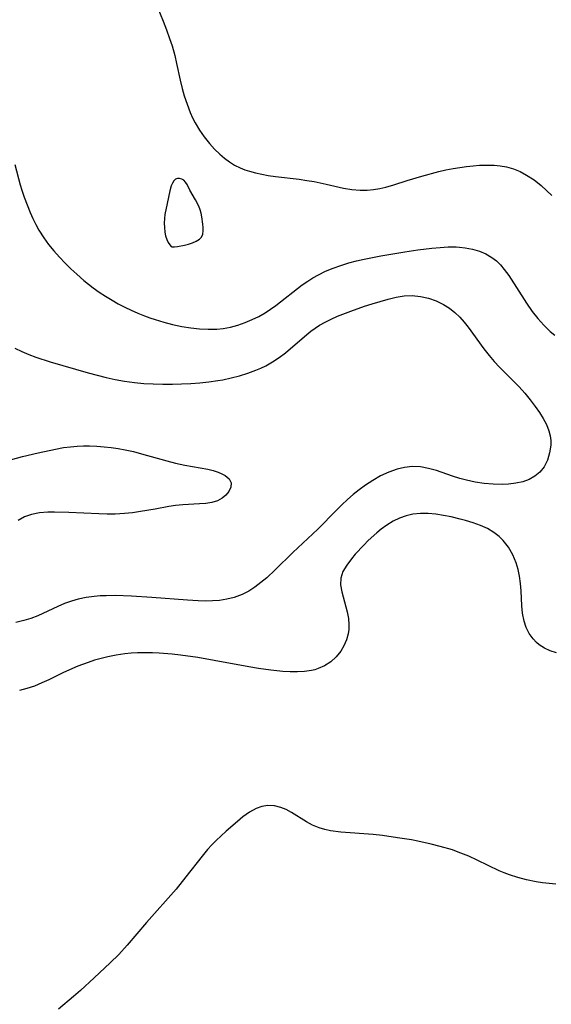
# Model space of a CAD drawing. Header units: metres. Extents: x 1073367 to 1082519, y 1569854 to 1574957.
# Tile 639 of 656: x 1080177 to 1080288, y 1570484 to 1570689. Entities that reach past the tile are written whole.
import ezdxf

# ---------------------------------------------------------------- set-up
doc = ezdxf.new("R2010")
doc.units = ezdxf.units.M
doc.layers.add('CGG_CurvaNivelLidar_v1', color=253, linetype='Continuous', lineweight=30)

msp = doc.modelspace()

# ---------------------------------------------------------------- linework, layer by layer
at = {"layer": 'CGG_CurvaNivelLidar_v1'}
for p, q in [((1080204.7101, 1570693.7312, 75.5), (1080206.6075, 1570689.0957, 75.5)), ((1080206.6075, 1570689.0957, 75.5), (1080207.3043, 1570687.3056, 75.5)), ((1080207.3043, 1570687.3056, 75.5), (1080207.9554, 1570685.4998, 75.5)), ((1080207.9554, 1570685.4998, 75.5), (1080208.4598, 1570683.9418, 75.5)), ((1080208.4598, 1570683.9418, 75.5), (1080209.0053, 1570681.9553, 75.5)), ((1080209.0053, 1570681.9553, 75.5), (1080209.4063, 1570680.2292, 75.5)), ((1080209.4063, 1570680.2292, 75.5), (1080210.1475, 1570676.7714, 75.5)), ((1080210.1475, 1570676.7714, 75.5), (1080210.5554, 1570675.0618, 75.5)), ((1080210.5554, 1570675.0618, 75.5), (1080210.9896, 1570673.5142, 75.5)), ((1080210.9896, 1570673.5142, 75.5), (1080211.5742, 1570671.754, 75.5)), ((1080211.5742, 1570671.754, 75.5), (1080212.2379, 1570670.0478, 75.5)), ((1080212.2379, 1570670.0478, 75.5), (1080212.7191, 1570668.9597, 75.5)), ((1080212.7191, 1570668.9597, 75.5), (1080213.2465, 1570667.9102, 75.5)), ((1080213.2465, 1570667.9102, 75.5), (1080214.1665, 1570666.3812, 75.5)), ((1080214.1665, 1570666.3812, 75.5), (1080215.1784, 1570664.9533, 75.5)), ((1080215.1784, 1570664.9533, 75.5), (1080216.2368, 1570663.6194, 75.5)), ((1080216.2368, 1570663.6194, 75.5), (1080217.2854, 1570662.4376, 75.5)), ((1080217.2854, 1570662.4376, 75.5), (1080218.4402, 1570661.3657, 75.5)), ((1080218.4402, 1570661.3657, 75.5), (1080219.4147, 1570660.5481, 75.5)), ((1080175.6598, 1570659.2045, 75), (1080176.7864, 1570654.9889, 75)), ((1080219.4147, 1570660.5481, 75.5), (1080220.4333, 1570659.7738, 75.5)), ((1080220.4333, 1570659.7738, 75.5), (1080221.5061, 1570659.0741, 75.5)), ((1080221.5061, 1570659.0741, 75.5), (1080222.6462, 1570658.4845, 75.5)), ((1080267.0894, 1570658.3693, 75.5), (1080269.9248, 1570658.8127, 75.5)), ((1080269.9248, 1570658.8127, 75.5), (1080271.2629, 1570658.9619, 75.5)), ((1080271.2629, 1570658.9619, 75.5), (1080272.5958, 1570659.0598, 75.5)), ((1080272.5958, 1570659.0598, 75.5), (1080274.3478, 1570659.0952, 75.5)), ((1080274.3478, 1570659.0952, 75.5), (1080275.6626, 1570659.0465, 75.5)), ((1080275.6626, 1570659.0465, 75.5), (1080276.9582, 1570658.9192, 75.5)), ((1080276.9582, 1570658.9192, 75.5), (1080278.229, 1570658.6947, 75.5)), ((1080278.229, 1570658.6947, 75.5), (1080279.6876, 1570658.2843, 75.5)), ((1080222.6462, 1570658.4845, 75.5), (1080223.6096, 1570658.1115, 75.5)), ((1080223.6096, 1570658.1115, 75.5), (1080224.6184, 1570657.8011, 75.5)), ((1080224.6184, 1570657.8011, 75.5), (1080225.8862, 1570657.4742, 75.5)), ((1080225.8862, 1570657.4742, 75.5), (1080227.1987, 1570657.189, 75.5)), ((1080227.1987, 1570657.189, 75.5), (1080228.5462, 1570656.9429, 75.5)), ((1080228.5462, 1570656.9429, 75.5), (1080230.0476, 1570656.716, 75.5)), ((1080230.0476, 1570656.716, 75.5), (1080234.9718, 1570656.1226, 75.5)), ((1080257.5402, 1570655.8921, 75.5), (1080260.5625, 1570656.7948, 75.5)), ((1080260.5625, 1570656.7948, 75.5), (1080264.1134, 1570657.7414, 75.5)), ((1080264.1134, 1570657.7414, 75.5), (1080265.598, 1570658.0762, 75.5)), ((1080265.598, 1570658.0762, 75.5), (1080267.0894, 1570658.3693, 75.5)), ((1080279.6876, 1570658.2843, 75.5), (1080281.0964, 1570657.7236, 75.5)), ((1080281.0964, 1570657.7236, 75.5), (1080282.4473, 1570657.0207, 75.5)), ((1080282.4473, 1570657.0207, 75.5), (1080284.0017, 1570655.9896, 75.5)), ((1080176.7864, 1570654.9889, 75), (1080177.1334, 1570653.8296, 75)), ((1080208.2972, 1570654.7844, 75.5), (1080207.991, 1570653.7393, 75.5)), ((1080208.5307, 1570655.3489, 75.5), (1080208.2972, 1570654.7844, 75.5)), ((1080208.8109, 1570655.814, 75.5), (1080208.5307, 1570655.3489, 75.5)), ((1080209.153, 1570656.1438, 75.5), (1080208.8109, 1570655.814, 75.5)), ((1080209.5655, 1570656.3065, 75.5), (1080209.153, 1570656.1438, 75.5)), ((1080210.0186, 1570656.3147, 75.5), (1080209.5655, 1570656.3065, 75.5)), ((1080210.4747, 1570656.1831, 75.5), (1080210.0186, 1570656.3147, 75.5)), ((1080210.8975, 1570655.9142, 75.5), (1080210.4747, 1570656.1831, 75.5)), ((1080211.2576, 1570655.514, 75.5), (1080210.8975, 1570655.9142, 75.5)), ((1080211.5768, 1570655.0136, 75.5), (1080211.2576, 1570655.514, 75.5)), ((1080212.1988, 1570653.8436, 75.5), (1080211.5768, 1570655.0136, 75.5)), ((1080234.9718, 1570656.1226, 75.5), (1080236.5633, 1570655.9072, 75.5)), ((1080236.5633, 1570655.9072, 75.5), (1080238.1425, 1570655.6513, 75.5)), ((1080238.1425, 1570655.6513, 75.5), (1080240.6473, 1570655.1309, 75.5)), ((1080240.6473, 1570655.1309, 75.5), (1080244.2603, 1570654.2667, 75.5)), ((1080253.0688, 1570654.5062, 75.5), (1080254.7312, 1570654.9891, 75.5)), ((1080254.7312, 1570654.9891, 75.5), (1080257.5402, 1570655.8921, 75.5)), ((1080284.0017, 1570655.9896, 75.5), (1080285.4839, 1570654.8122, 75.5)), ((1080285.4839, 1570654.8122, 75.5), (1080287.7292, 1570652.7771, 75.5)), ((1080177.1334, 1570653.8296, 75), (1080177.6063, 1570652.4093, 75)), ((1080207.991, 1570653.7393, 75.5), (1080207.4128, 1570651.1089, 75.5)), ((1080213.338, 1570651.8707, 75.5), (1080212.1988, 1570653.8436, 75.5)), ((1080244.2603, 1570654.2667, 75.5), (1080245.9609, 1570653.9917, 75.5)), ((1080245.9609, 1570653.9917, 75.5), (1080247.6757, 1570653.8606, 75.5)), ((1080247.6757, 1570653.8606, 75.5), (1080248.4734, 1570653.8563, 75.5)), ((1080248.4734, 1570653.8563, 75.5), (1080249.1761, 1570653.8838, 75.5)), ((1080249.1761, 1570653.8838, 75.5), (1080250.4807, 1570654.0068, 75.5)), ((1080250.4807, 1570654.0068, 75.5), (1080251.7797, 1570654.2159, 75.5)), ((1080251.7797, 1570654.2159, 75.5), (1080253.0688, 1570654.5062, 75.5)), ((1080177.6063, 1570652.4093, 75), (1080178.2031, 1570650.7966, 75)), ((1080178.2031, 1570650.7966, 75), (1080178.8567, 1570649.2087, 75)), ((1080207.4128, 1570651.1089, 75.5), (1080206.9795, 1570648.8142, 75.5)), ((1080214.0578, 1570650.5009, 75.5), (1080213.338, 1570651.8707, 75.5)), ((1080214.3417, 1570649.7913, 75.5), (1080214.0578, 1570650.5009, 75.5)), ((1080178.8567, 1570649.2087, 75), (1080179.4241, 1570647.9604, 75)), ((1080206.9795, 1570648.8142, 75.5), (1080206.8829, 1570647.9427, 75.5)), ((1080214.5484, 1570649.0573, 75.5), (1080214.3417, 1570649.7913, 75.5)), ((1080214.6952, 1570648.3096, 75.5), (1080214.5484, 1570649.0573, 75.5)), ((1080179.4241, 1570647.9604, 75), (1080180.0335, 1570646.7358, 75)), ((1080180.0335, 1570646.7358, 75), (1080180.6888, 1570645.5393, 75)), ((1080206.8829, 1570647.9427, 75.5), (1080206.838, 1570647.0125, 75.5)), ((1080206.838, 1570647.0125, 75.5), (1080206.8568, 1570646.0639, 75.5)), ((1080214.902, 1570646.8009, 75.5), (1080214.6952, 1570648.3096, 75.5)), ((1080214.9669, 1570646.0621, 75.5), (1080214.902, 1570646.8009, 75.5)), ((1080180.6888, 1570645.5393, 75), (1080181.671, 1570643.9574, 75)), ((1080206.8568, 1570646.0639, 75.5), (1080206.9506, 1570645.1368, 75.5)), ((1080206.9506, 1570645.1368, 75.5), (1080207.115, 1570644.3102, 75.5)), ((1080214.6326, 1570644.0962, 75.5), (1080214.9079, 1570644.7011, 75.5)), ((1080214.9079, 1570644.7011, 75.5), (1080214.9796, 1570645.3562, 75.5)), ((1080214.9796, 1570645.3562, 75.5), (1080214.9669, 1570646.0621, 75.5)), ((1080181.671, 1570643.9574, 75), (1080182.6909, 1570642.5448, 75)), ((1080182.6909, 1570642.5448, 75), (1080183.792, 1570641.1887, 75)), ((1080207.115, 1570644.3102, 75.5), (1080207.3463, 1570643.5729, 75.5)), ((1080207.3463, 1570643.5729, 75.5), (1080207.631, 1570642.9567, 75.5)), ((1080207.631, 1570642.9567, 75.5), (1080207.9599, 1570642.4643, 75.5)), ((1080207.9599, 1570642.4643, 75.5), (1080208.257, 1570642.1475, 75.5)), ((1080209.5636, 1570642.1049, 75.5), (1080211.0769, 1570642.383, 75.5)), ((1080211.0769, 1570642.383, 75.5), (1080211.9188, 1570642.6041, 75.5)), ((1080211.9188, 1570642.6041, 75.5), (1080212.7489, 1570642.8828, 75.5)), ((1080212.7489, 1570642.8828, 75.5), (1080213.5142, 1570643.2221, 75.5)), ((1080213.5142, 1570643.2221, 75.5), (1080214.1604, 1570643.6253, 75.5)), ((1080214.1604, 1570643.6253, 75.5), (1080214.6326, 1570644.0962, 75.5)), ((1080183.792, 1570641.1887, 75), (1080184.9558, 1570639.8778, 75)), ((1080208.257, 1570642.1475, 75.5), (1080208.4106, 1570642.0375, 75.5)), ((1080208.4106, 1570642.0375, 75.5), (1080208.5, 1570642.0266, 75.5)), ((1080208.5, 1570642.0266, 75.5), (1080208.9945, 1570642.042, 75.5)), ((1080208.9945, 1570642.042, 75.5), (1080209.5636, 1570642.1049, 75.5)), ((1080252.0249, 1570640.2043, 75), (1080257.0331, 1570641.028, 75)), ((1080257.0331, 1570641.028, 75), (1080259.7596, 1570641.4106, 75)), ((1080259.7596, 1570641.4106, 75), (1080262.6838, 1570641.7731, 75)), ((1080262.6838, 1570641.7731, 75), (1080264.3873, 1570641.9408, 75)), ((1080264.3873, 1570641.9408, 75), (1080266.0707, 1570642.0392, 75)), ((1080266.0707, 1570642.0392, 75), (1080267.7279, 1570642.0326, 75)), ((1080267.7279, 1570642.0326, 75), (1080268.4133, 1570641.9887, 75)), ((1080268.4133, 1570641.9887, 75), (1080269.6355, 1570641.8416, 75)), ((1080269.6355, 1570641.8416, 75), (1080271.1367, 1570641.546, 75)), ((1080271.1367, 1570641.546, 75), (1080272.5817, 1570641.1234, 75)), ((1080272.5817, 1570641.1234, 75), (1080273.9504, 1570640.5572, 75)), ((1080273.9504, 1570640.5572, 75), (1080275.218, 1570639.8213, 75)), ((1080184.9558, 1570639.8778, 75), (1080186.1166, 1570638.6582, 75)), ((1080186.1166, 1570638.6582, 75), (1080187.318, 1570637.4729, 75)), ((1080242.0715, 1570637.6086, 75), (1080243.6762, 1570638.1781, 75)), ((1080243.6762, 1570638.1781, 75), (1080245.3138, 1570638.6799, 75)), ((1080245.3138, 1570638.6799, 75), (1080246.9359, 1570639.1152, 75)), ((1080246.9359, 1570639.1152, 75), (1080248.5761, 1570639.506, 75)), ((1080248.5761, 1570639.506, 75), (1080252.0249, 1570640.2043, 75)), ((1080275.218, 1570639.8213, 75), (1080276.138, 1570639.0999, 75)), ((1080276.138, 1570639.0999, 75), (1080276.9868, 1570638.272, 75)), ((1080276.9868, 1570638.272, 75), (1080277.7735, 1570637.3568, 75)), ((1080187.318, 1570637.4729, 75), (1080188.5587, 1570636.3251, 75)), ((1080188.5587, 1570636.3251, 75), (1080190.0667, 1570635.0321, 75)), ((1080237.8654, 1570635.6062, 75), (1080238.9847, 1570636.2299, 75)), ((1080238.9847, 1570636.2299, 75), (1080240.5048, 1570636.9627, 75)), ((1080240.5048, 1570636.9627, 75), (1080242.0715, 1570637.6086, 75)), ((1080277.7735, 1570637.3568, 75), (1080278.7262, 1570636.0545, 75)), ((1080190.0667, 1570635.0321, 75), (1080191.0193, 1570634.2691, 75)), ((1080191.0193, 1570634.2691, 75), (1080191.9916, 1570633.5304, 75)), ((1080230.1375, 1570629.8468, 75), (1080235.6397, 1570634.1222, 75)), ((1080235.6397, 1570634.1222, 75), (1080236.7814, 1570634.925, 75)), ((1080236.7814, 1570634.925, 75), (1080237.8654, 1570635.6062, 75)), ((1080278.7262, 1570636.0545, 75), (1080282.3921, 1570630.2834, 75)), ((1080191.9916, 1570633.5304, 75), (1080193.2726, 1570632.6163, 75)), ((1080193.2726, 1570632.6163, 75), (1080194.5837, 1570631.7456, 75)), ((1080194.5837, 1570631.7456, 75), (1080195.9243, 1570630.9213, 75)), ((1080195.9243, 1570630.9213, 75), (1080197.2358, 1570630.1795, 75)), ((1080197.2358, 1570630.1795, 75), (1080198.5725, 1570629.4844, 75)), ((1080248.6228, 1570629.6882, 74.5), (1080250.2445, 1570630.1968, 74.5)), ((1080250.2445, 1570630.1968, 74.5), (1080253.5474, 1570631.1346, 74.5)), ((1080253.5474, 1570631.1346, 74.5), (1080255.2164, 1570631.5308, 74.5)), ((1080255.2164, 1570631.5308, 74.5), (1080256.8715, 1570631.807, 74.5)), ((1080256.8715, 1570631.807, 74.5), (1080258.5822, 1570631.9, 74.5)), ((1080258.5822, 1570631.9, 74.5), (1080260.3312, 1570631.7259, 74.5)), ((1080260.3312, 1570631.7259, 74.5), (1080261.9611, 1570631.3355, 74.5)), ((1080261.9611, 1570631.3355, 74.5), (1080263.5477, 1570630.7609, 74.5)), ((1080263.5477, 1570630.7609, 74.5), (1080265.0734, 1570630.0216, 74.5)), ((1080265.0734, 1570630.0216, 74.5), (1080266.3276, 1570629.2516, 74.5)), ((1080282.3921, 1570630.2834, 75), (1080283.5939, 1570628.5717, 75)), ((1080198.5725, 1570629.4844, 75), (1080199.9286, 1570628.838, 75)), ((1080199.9286, 1570628.838, 75), (1080201.3053, 1570628.2373, 75)), ((1080201.3053, 1570628.2373, 75), (1080202.7006, 1570627.6832, 75)), ((1080226.5512, 1570627.5245, 75), (1080227.8526, 1570628.2642, 75)), ((1080227.8526, 1570628.2642, 75), (1080229.0105, 1570629.0268, 75)), ((1080229.0105, 1570629.0268, 75), (1080230.1375, 1570629.8468, 75)), ((1080242.9766, 1570627.57, 74.5), (1080245.7564, 1570628.6715, 74.5)), ((1080245.7564, 1570628.6715, 74.5), (1080248.6228, 1570629.6882, 74.5)), ((1080266.3276, 1570629.2516, 74.5), (1080267.4989, 1570628.3522, 74.5)), ((1080267.4989, 1570628.3522, 74.5), (1080268.4825, 1570627.4118, 74.5)), ((1080283.5939, 1570628.5717, 75), (1080284.7604, 1570627.0917, 75)), ((1080202.7006, 1570627.6832, 75), (1080203.8203, 1570627.2778, 75)), ((1080203.8203, 1570627.2778, 75), (1080204.9489, 1570626.9002, 75)), ((1080204.9489, 1570626.9002, 75), (1080206.7348, 1570626.3599, 75)), ((1080206.7348, 1570626.3599, 75), (1080208.535, 1570625.8904, 75)), ((1080208.535, 1570625.8904, 75), (1080210.5266, 1570625.4687, 75)), ((1080222.2089, 1570625.7486, 75), (1080223.724, 1570626.2627, 75)), ((1080223.724, 1570626.2627, 75), (1080225.2061, 1570626.8719, 75)), ((1080225.2061, 1570626.8719, 75), (1080226.5512, 1570627.5245, 75)), ((1080239.2239, 1570625.6883, 74.5), (1080240.4382, 1570626.3771, 74.5)), ((1080240.4382, 1570626.3771, 74.5), (1080241.6922, 1570626.9997, 74.5)), ((1080241.6922, 1570626.9997, 74.5), (1080242.9766, 1570627.57, 74.5)), ((1080268.4825, 1570627.4118, 74.5), (1080269.4014, 1570626.3794, 74.5)), ((1080269.4014, 1570626.3794, 74.5), (1080270.2774, 1570625.2811, 74.5)), ((1080284.7604, 1570627.0917, 75), (1080286.014, 1570625.6963, 75)), ((1080210.5266, 1570625.4687, 75), (1080212.3497, 1570625.1699, 75)), ((1080212.3497, 1570625.1699, 75), (1080214.1716, 1570624.9619, 75)), ((1080214.1716, 1570624.9619, 75), (1080215.9861, 1570624.8635, 75)), ((1080215.9861, 1570624.8635, 75), (1080217.7868, 1570624.9035, 75)), ((1080217.7868, 1570624.9035, 75), (1080219.1016, 1570625.0435, 75)), ((1080219.1016, 1570625.0435, 75), (1080220.6668, 1570625.3374, 75)), ((1080220.6668, 1570625.3374, 75), (1080222.2089, 1570625.7486, 75)), ((1080232.1061, 1570619.9881, 74.5), (1080236.5769, 1570623.806, 74.5)), ((1080236.5769, 1570623.806, 74.5), (1080237.4294, 1570624.4683, 74.5)), ((1080237.4294, 1570624.4683, 74.5), (1080238.3128, 1570625.0997, 74.5)), ((1080238.3128, 1570625.0997, 74.5), (1080239.2239, 1570625.6883, 74.5)), ((1080270.2774, 1570625.2811, 74.5), (1080273.5332, 1570620.8235, 74.5)), ((1080286.014, 1570625.6963, 75), (1080287.3664, 1570624.4098, 75)), ((1080287.3664, 1570624.4098, 75), (1080288.3602, 1570623.604, 75)), ((1080175.6501, 1570620.8989, 74.5), (1080177.0787, 1570620.2274, 74.5)), ((1080177.0787, 1570620.2274, 74.5), (1080178.5483, 1570619.6191, 74.5)), ((1080230.7897, 1570618.9924, 74.5), (1080232.1061, 1570619.9881, 74.5)), ((1080273.5332, 1570620.8235, 74.5), (1080274.6429, 1570619.4009, 74.5)), ((1080178.5483, 1570619.6191, 74.5), (1080180.0108, 1570619.07, 74.5)), ((1080180.0108, 1570619.07, 74.5), (1080182.9989, 1570618.0816, 74.5)), ((1080182.9989, 1570618.0816, 74.5), (1080190.9747, 1570615.8137, 74.5)), ((1080227.9912, 1570617.2598, 74.5), (1080229.4189, 1570618.0778, 74.5)), ((1080229.4189, 1570618.0778, 74.5), (1080230.7897, 1570618.9924, 74.5)), ((1080274.6429, 1570619.4009, 74.5), (1080275.6826, 1570618.1836, 74.5)), ((1080275.6826, 1570618.1836, 74.5), (1080276.7674, 1570617.0028, 74.5)), ((1080190.9747, 1570615.8137, 74.5), (1080194.7207, 1570614.8233, 74.5)), ((1080222.5533, 1570615.1644, 74.5), (1080224.2609, 1570615.6921, 74.5)), ((1080224.2609, 1570615.6921, 74.5), (1080225.9282, 1570616.3093, 74.5)), ((1080225.9282, 1570616.3093, 74.5), (1080226.9723, 1570616.7601, 74.5)), ((1080226.9723, 1570616.7601, 74.5), (1080227.9912, 1570617.2598, 74.5)), ((1080276.7674, 1570617.0028, 74.5), (1080280.8987, 1570612.8347, 74.5)), ((1080194.7207, 1570614.8233, 74.5), (1080196.605, 1570614.3947, 74.5)), ((1080196.605, 1570614.3947, 74.5), (1080198.5011, 1570614.0403, 74.5)), ((1080198.5011, 1570614.0403, 74.5), (1080200.5919, 1570613.762, 74.5)), ((1080200.5919, 1570613.762, 74.5), (1080202.5626, 1570613.5902, 74.5)), ((1080202.5626, 1570613.5902, 74.5), (1080204.5417, 1570613.4854, 74.5)), ((1080210.4424, 1570613.4883, 74.5), (1080212.3424, 1570613.582, 74.5)), ((1080212.3424, 1570613.582, 74.5), (1080214.2365, 1570613.7212, 74.5)), ((1080214.2365, 1570613.7212, 74.5), (1080216.1209, 1570613.9123, 74.5)), ((1080216.1209, 1570613.9123, 74.5), (1080217.991, 1570614.1671, 74.5)), ((1080217.991, 1570614.1671, 74.5), (1080219.0497, 1570614.3482, 74.5)), ((1080219.0497, 1570614.3482, 74.5), (1080220.8142, 1570614.7173, 74.5)), ((1080220.8142, 1570614.7173, 74.5), (1080222.5533, 1570615.1644, 74.5)), ((1080204.5417, 1570613.4854, 74.5), (1080206.5259, 1570613.4365, 74.5)), ((1080206.5259, 1570613.4365, 74.5), (1080208.5392, 1570613.4388, 74.5)), ((1080208.5392, 1570613.4388, 74.5), (1080210.4424, 1570613.4883, 74.5)), ((1080280.8987, 1570612.8347, 74.5), (1080282.0849, 1570611.526, 74.5)), ((1080282.0849, 1570611.526, 74.5), (1080283.2051, 1570610.1703, 74.5)), ((1080283.2051, 1570610.1703, 74.5), (1080284.2609, 1570608.7861, 74.5)), ((1080284.2609, 1570608.7861, 74.5), (1080285.1329, 1570607.5498, 74.5)), ((1080285.1329, 1570607.5498, 74.5), (1080285.9215, 1570606.2994, 74.5)), ((1080285.9215, 1570606.2994, 74.5), (1080286.5913, 1570605.0292, 74.5)), ((1080286.5913, 1570605.0292, 74.5), (1080287.0996, 1570603.733, 74.5)), ((1080287.0996, 1570603.733, 74.5), (1080287.3672, 1570602.6247, 74.5)), ((1080287.3672, 1570602.6247, 74.5), (1080287.4746, 1570601.6605, 74.5)), ((1080287.4746, 1570601.6605, 74.5), (1080287.4748, 1570600.6981, 74.5)), ((1080180.5499, 1570599.1461, 74), (1080184.1516, 1570599.9114, 74)), ((1080184.1516, 1570599.9114, 74), (1080185.8259, 1570600.2001, 74)), ((1080185.8259, 1570600.2001, 74), (1080187.2408, 1570600.3867, 74)), ((1080187.2408, 1570600.3867, 74), (1080188.6615, 1570600.5096, 74)), ((1080188.6615, 1570600.5096, 74), (1080189.9527, 1570600.5592, 74)), ((1080189.9527, 1570600.5592, 74), (1080191.2475, 1570600.557, 74)), ((1080191.2475, 1570600.557, 74), (1080192.7526, 1570600.4994, 74)), ((1080192.7526, 1570600.4994, 74), (1080194.2592, 1570600.3865, 74)), ((1080194.2592, 1570600.3865, 74), (1080195.7651, 1570600.2179, 74)), ((1080195.7651, 1570600.2179, 74), (1080197.214, 1570600.0015, 74)), ((1080197.214, 1570600.0015, 74), (1080198.6582, 1570599.7349, 74)), ((1080198.6582, 1570599.7349, 74), (1080200.3764, 1570599.3562, 74)), ((1080200.3764, 1570599.3562, 74), (1080202.0854, 1570598.9262, 74)), ((1080287.4748, 1570600.6981, 74.5), (1080287.252, 1570599.1072, 74.5)), ((1080172.7353, 1570597.1139, 74), (1080177.245, 1570598.3251, 74)), ((1080177.245, 1570598.3251, 74), (1080180.5499, 1570599.1461, 74)), ((1080202.0854, 1570598.9262, 74), (1080207.3843, 1570597.4192, 74)), ((1080207.3843, 1570597.4192, 74), (1080209.1665, 1570596.9489, 74)), ((1080286.7811, 1570597.5938, 74.5), (1080286.0818, 1570596.2096, 74.5)), ((1080287.252, 1570599.1072, 74.5), (1080286.7811, 1570597.5938, 74.5)), ((1080209.1665, 1570596.9489, 74), (1080211.1216, 1570596.5192, 74)), ((1080211.1216, 1570596.5192, 74), (1080215.9053, 1570595.6801, 74)), ((1080215.9053, 1570595.6801, 74), (1080217.0459, 1570595.4081, 74)), ((1080217.0459, 1570595.4081, 74), (1080218.0941, 1570595.0832, 74)), ((1080218.0941, 1570595.0832, 74), (1080218.8731, 1570594.7669, 74)), ((1080253.6744, 1570595.1055, 74.5), (1080251.9823, 1570594.3019, 74.5)), ((1080255.4058, 1570595.7283, 74.5), (1080253.6744, 1570595.1055, 74.5)), ((1080256.9707, 1570596.0876, 74.5), (1080255.4058, 1570595.7283, 74.5)), ((1080258.5578, 1570596.2456, 74.5), (1080256.9707, 1570596.0876, 74.5)), ((1080260.2794, 1570596.174, 74.5), (1080258.5578, 1570596.2456, 74.5)), ((1080261.9943, 1570595.8749, 74.5), (1080260.2794, 1570596.174, 74.5)), ((1080263.6567, 1570595.3968, 74.5), (1080261.9943, 1570595.8749, 74.5)), ((1080267.004, 1570594.2203, 74.5), (1080263.6567, 1570595.3968, 74.5)), ((1080286.0818, 1570596.2096, 74.5), (1080285.182, 1570595.0597, 74.5)), ((1080218.8731, 1570594.7669, 74), (1080219.5505, 1570594.3985, 74)), ((1080219.5505, 1570594.3985, 74), (1080220.3812, 1570593.6774, 74)), ((1080220.3812, 1570593.6774, 74), (1080220.8036, 1570592.8396, 74)), ((1080250.327, 1570593.3603, 74.5), (1080248.7943, 1570592.3609, 74.5)), ((1080251.9823, 1570594.3019, 74.5), (1080250.327, 1570593.3603, 74.5)), ((1080268.5299, 1570593.7428, 74.5), (1080267.004, 1570594.2203, 74.5)), ((1080269.8774, 1570593.3888, 74.5), (1080268.5299, 1570593.7428, 74.5)), ((1080271.7349, 1570593.0039, 74.5), (1080269.8774, 1570593.3888, 74.5)), ((1080281.6309, 1570593.0944, 74.5), (1080280.1981, 1570592.756, 74.5)), ((1080282.9627, 1570593.5847, 74.5), (1080281.6309, 1570593.0944, 74.5)), ((1080284.1605, 1570594.2341, 74.5), (1080282.9627, 1570593.5847, 74.5)), ((1080285.182, 1570595.0597, 74.5), (1080284.1605, 1570594.2341, 74.5)), ((1080220.3109, 1570591.0268, 74), (1080219.6954, 1570590.2925, 74)), ((1080220.7533, 1570591.9387, 74), (1080220.3109, 1570591.0268, 74)), ((1080220.8036, 1570592.8396, 74), (1080220.7533, 1570591.9387, 74)), ((1080247.5166, 1570591.4231, 74.5), (1080246.2712, 1570590.4233, 74.5)), ((1080248.7943, 1570592.3609, 74.5), (1080247.5166, 1570591.4231, 74.5)), ((1080273.6087, 1570592.7252, 74.5), (1080271.7349, 1570593.0039, 74.5)), ((1080275.4801, 1570592.5556, 74.5), (1080273.6087, 1570592.7252, 74.5)), ((1080277.3286, 1570592.5075, 74.5), (1080275.4801, 1570592.5556, 74.5)), ((1080278.6956, 1570592.5665, 74.5), (1080277.3286, 1570592.5075, 74.5)), ((1080280.1981, 1570592.756, 74.5), (1080278.6956, 1570592.5665, 74.5)), ((1080217.9243, 1570589.1252, 74), (1080216.7884, 1570588.7777, 74)), ((1080218.8937, 1570589.6416, 74), (1080217.9243, 1570589.1252, 74)), ((1080219.6954, 1570590.2925, 74), (1080218.8937, 1570589.6416, 74)), ((1080245.056, 1570589.3721, 74.5), (1080243.8705, 1570588.2767, 74.5)), ((1080246.2712, 1570590.4233, 74.5), (1080245.056, 1570589.3721, 74.5)), ((1080201.8903, 1570586.8695, 74), (1080200.2316, 1570586.6343, 74)), ((1080204.962, 1570587.3966, 74), (1080201.8903, 1570586.8695, 74)), ((1080207.7586, 1570587.932, 74), (1080204.962, 1570587.3966, 74)), ((1080209.1396, 1570588.1407, 74), (1080207.7586, 1570587.932, 74)), ((1080210.6765, 1570588.2829, 74), (1080209.1396, 1570588.1407, 74)), ((1080214.1834, 1570588.4551, 74), (1080210.6765, 1570588.2829, 74)), ((1080215.5304, 1570588.5707, 74), (1080214.1834, 1570588.4551, 74)), ((1080216.7884, 1570588.7777, 74), (1080215.5304, 1570588.5707, 74)), ((1080242.7615, 1570587.1924, 74.5), (1080238.8438, 1570583.232, 74.5)), ((1080243.8705, 1570588.2767, 74.5), (1080242.7615, 1570587.1924, 74.5)), ((1080177.6745, 1570585.7522, 74), (1080176.3427, 1570585.0334, 74)), ((1080179.1357, 1570586.2548, 74), (1080177.6745, 1570585.7522, 74)), ((1080180.8047, 1570586.5775, 74), (1080179.1357, 1570586.2548, 74)), ((1080182.5567, 1570586.7277, 74), (1080180.8047, 1570586.5775, 74)), ((1080183.9282, 1570586.7563, 74), (1080182.5567, 1570586.7277, 74)), ((1080186.9216, 1570586.6795, 74), (1080183.9282, 1570586.7563, 74)), ((1080193.1834, 1570586.3976, 74), (1080186.9216, 1570586.6795, 74)), ((1080194.8987, 1570586.347, 74), (1080193.1834, 1570586.3976, 74)), ((1080196.6121, 1570586.3511, 74), (1080194.8987, 1570586.347, 74)), ((1080198.5615, 1570586.4559, 74), (1080196.6121, 1570586.3511, 74)), ((1080200.2316, 1570586.6343, 74), (1080198.5615, 1570586.4559, 74)), ((1080254.5686, 1570584.8469, 75), (1080253.2866, 1570584.0686, 75)), ((1080255.9045, 1570585.4999, 75), (1080254.5686, 1570584.8469, 75)), ((1080257.2938, 1570586.0036, 75), (1080255.9045, 1570585.4999, 75)), ((1080258.7274, 1570586.3348, 75), (1080257.2938, 1570586.0036, 75)), ((1080260.2883, 1570586.4824, 75), (1080258.7274, 1570586.3348, 75)), ((1080261.8807, 1570586.4596, 75), (1080260.2883, 1570586.4824, 75)), ((1080263.4709, 1570586.3137, 75), (1080261.8807, 1570586.4596, 75)), ((1080265.0721, 1570586.0742, 75), (1080263.4709, 1570586.3137, 75)), ((1080266.6748, 1570585.7618, 75), (1080265.0721, 1570586.0742, 75)), ((1080268.5565, 1570585.3185, 75), (1080266.6748, 1570585.7618, 75)), ((1080269.6671, 1570585.0214, 75), (1080268.5565, 1570585.3185, 75)), ((1080271.2587, 1570584.5365, 75), (1080269.6671, 1570585.0214, 75)), ((1080238.8438, 1570583.232, 74.5), (1080233.6272, 1570578.3069, 74.5)), ((1080252.0628, 1570583.1852, 75), (1080251.1918, 1570582.4695, 75)), ((1080253.2866, 1570584.0686, 75), (1080252.0628, 1570583.1852, 75)), ((1080272.7983, 1570583.9755, 75), (1080271.2587, 1570584.5365, 75)), ((1080274.2627, 1570583.3158, 75), (1080272.7983, 1570583.9755, 75)), ((1080275.6235, 1570582.5271, 75), (1080274.2627, 1570583.3158, 75)), ((1080249.3836, 1570580.8139, 75), (1080248.4512, 1570579.8884, 75)), ((1080251.1918, 1570582.4695, 75), (1080249.3836, 1570580.8139, 75)), ((1080276.7096, 1570581.6976, 75), (1080275.6235, 1570582.5271, 75)), ((1080277.5804, 1570580.8364, 75), (1080276.7096, 1570581.6976, 75)), ((1080278.6764, 1570579.4261, 75), (1080277.5804, 1570580.8364, 75)), ((1080248.4512, 1570579.8884, 75), (1080246.6836, 1570577.9727, 75)), ((1080279.5836, 1570577.8643, 75), (1080278.6764, 1570579.4261, 75)), ((1080233.6272, 1570578.3069, 74.5), (1080229.9866, 1570574.7575, 74.5)), ((1080245.8807, 1570577.0155, 75), (1080244.8934, 1570575.702, 75)), ((1080246.6836, 1570577.9727, 75), (1080245.8807, 1570577.0155, 75)), ((1080280.2946, 1570576.1825, 75), (1080279.5836, 1570577.8643, 75)), ((1080229.9866, 1570574.7575, 74.5), (1080228.2065, 1570573.0932, 74.5)), ((1080244.8934, 1570575.702, 75), (1080244.1255, 1570574.3783, 75)), ((1080280.7042, 1570574.8012, 75), (1080280.2946, 1570576.1825, 75)), ((1080280.9931, 1570573.3778, 75), (1080280.7042, 1570574.8012, 75)), ((1080228.2065, 1570573.0932, 74.5), (1080227.006, 1570572.0757, 74.5)), ((1080243.6818, 1570573.0099, 75), (1080243.6347, 1570571.6148, 75)), ((1080244.1255, 1570574.3783, 75), (1080243.6818, 1570573.0099, 75)), ((1080281.181, 1570571.8598, 75), (1080280.9931, 1570573.3778, 75)), ((1080225.7614, 1570571.1414, 74.5), (1080224.4667, 1570570.3119, 74.5)), ((1080227.006, 1570572.0757, 74.5), (1080225.7614, 1570571.1414, 74.5)), ((1080243.6347, 1570571.6148, 75), (1080243.8691, 1570570.1572, 75)), ((1080281.2872, 1570570.3309, 75), (1080281.181, 1570571.8598, 75)), ((1080188.8976, 1570568.6463, 74.5), (1080187.457, 1570568.2172, 74.5)), ((1080190.531, 1570568.9842, 74.5), (1080188.8976, 1570568.6463, 74.5)), ((1080192.1976, 1570569.1947, 74.5), (1080190.531, 1570568.9842, 74.5)), ((1080193.4401, 1570569.283, 74.5), (1080192.1976, 1570569.1947, 74.5)), ((1080194.6941, 1570569.3296, 74.5), (1080193.4401, 1570569.283, 74.5)), ((1080196.6177, 1570569.3453, 74.5), (1080194.6941, 1570569.3296, 74.5)), ((1080199.9763, 1570569.2518, 74.5), (1080196.6177, 1570569.3453, 74.5)), ((1080204.2332, 1570568.9894, 74.5), (1080199.9763, 1570569.2518, 74.5)), ((1080211.7003, 1570568.3778, 74.5), (1080204.2332, 1570568.9894, 74.5)), ((1080219.9088, 1570568.6029, 74.5), (1080218.3685, 1570568.3559, 74.5)), ((1080221.4064, 1570568.9822, 74.5), (1080219.9088, 1570568.6029, 74.5)), ((1080223.1128, 1570569.6152, 74.5), (1080221.4064, 1570568.9822, 74.5)), ((1080224.4667, 1570570.3119, 74.5), (1080223.1128, 1570569.6152, 74.5)), ((1080243.8691, 1570570.1572, 75), (1080244.9926, 1570565.9505, 75)), ((1080281.4332, 1570567.1892, 75), (1080281.2872, 1570570.3309, 75)), ((1080184.6525, 1570567.1014, 74.5), (1080180.415, 1570565.1703, 74.5)), ((1080186.044, 1570567.6927, 74.5), (1080184.6525, 1570567.1014, 74.5)), ((1080187.457, 1570568.2172, 74.5), (1080186.044, 1570567.6927, 74.5)), ((1080213.8806, 1570568.2491, 74.5), (1080211.7003, 1570568.3778, 74.5)), ((1080215.3957, 1570568.2113, 74.5), (1080213.8806, 1570568.2491, 74.5)), ((1080216.8934, 1570568.2392, 74.5), (1080215.3957, 1570568.2113, 74.5)), ((1080218.3685, 1570568.3559, 74.5), (1080216.8934, 1570568.2392, 74.5)), ((1080281.5797, 1570565.67, 75), (1080281.4332, 1570567.1892, 75)), ((1080178.9773, 1570564.6075, 74.5), (1080177.5235, 1570564.1531, 74.5)), ((1080180.415, 1570565.1703, 74.5), (1080178.9773, 1570564.6075, 74.5)), ((1080244.9926, 1570565.9505, 75), (1080245.2521, 1570564.5964, 75)), ((1080245.2521, 1570564.5964, 75), (1080245.358, 1570563.2403, 75)), ((1080281.9059, 1570564.0137, 75), (1080281.5797, 1570565.67, 75)), ((1080177.5235, 1570564.1531, 74.5), (1080175.8799, 1570563.7829, 74.5)), ((1080245.3114, 1570562.3204, 75), (1080245.172, 1570561.4087, 75)), ((1080245.358, 1570563.2403, 75), (1080245.3114, 1570562.3204, 75)), ((1080282.3721, 1570562.6784, 75), (1080281.9059, 1570564.0137, 75)), ((1080283.0021, 1570561.4472, 75), (1080282.3721, 1570562.6784, 75)), ((1080245.172, 1570561.4087, 75), (1080244.8314, 1570560.1383, 75)), ((1080283.7803, 1570560.3416, 75), (1080283.0021, 1570561.4472, 75)), ((1080284.4772, 1570559.5957, 75), (1080283.7803, 1570560.3416, 75)), ((1080244.3318, 1570558.9193, 75), (1080243.6729, 1570557.7789, 75)), ((1080244.8314, 1570560.1383, 75), (1080244.3318, 1570558.9193, 75)), ((1080285.0459, 1570559.1172, 75), (1080284.4772, 1570559.5957, 75)), ((1080286.1571, 1570558.3976, 75), (1080285.0459, 1570559.1172, 75)), ((1080287.3681, 1570557.8401, 75), (1080286.1571, 1570558.3976, 75)), ((1080193.6718, 1570556.266, 75), (1080192.297, 1570555.8704, 75)), ((1080195.0599, 1570556.6106, 75), (1080193.6718, 1570556.266, 75)), ((1080196.8168, 1570556.9617, 75), (1080195.0599, 1570556.6106, 75)), ((1080198.5912, 1570557.2145, 75), (1080196.8168, 1570556.9617, 75)), ((1080199.9291, 1570557.3348, 75), (1080198.5912, 1570557.2145, 75)), ((1080201.274, 1570557.4038, 75), (1080199.9291, 1570557.3348, 75)), ((1080202.6245, 1570557.4308, 75), (1080201.274, 1570557.4038, 75)), ((1080204.374, 1570557.4131, 75), (1080202.6245, 1570557.4308, 75)), ((1080205.751, 1570557.3579, 75), (1080204.374, 1570557.4131, 75)), ((1080208.5096, 1570557.1457, 75), (1080205.751, 1570557.3579, 75)), ((1080210.1914, 1570556.9541, 75), (1080208.5096, 1570557.1457, 75)), ((1080213.8656, 1570556.4222, 75), (1080210.1914, 1570556.9541, 75)), ((1080217.2381, 1570555.8455, 75), (1080213.8656, 1570556.4222, 75)), ((1080242.7108, 1570556.5913, 75), (1080241.5643, 1570555.5635, 75)), ((1080243.6729, 1570557.7789, 75), (1080242.7108, 1570556.5913, 75)), ((1080288.6496, 1570557.4527, 75), (1080287.3681, 1570557.8401, 75)), ((1080187.7091, 1570554.1661, 75), (1080185.6783, 1570553.2324, 75)), ((1080188.7888, 1570554.6242, 75), (1080187.7091, 1570554.1661, 75)), ((1080190.9366, 1570555.4283, 75), (1080188.7888, 1570554.6242, 75)), ((1080192.297, 1570555.8704, 75), (1080190.9366, 1570555.4283, 75)), ((1080224.492, 1570554.4951, 75), (1080217.2381, 1570555.8455, 75)), ((1080226.4651, 1570554.159, 75), (1080224.492, 1570554.4951, 75)), ((1080229.0756, 1570553.7857, 75), (1080226.4651, 1570554.159, 75)), ((1080238.9504, 1570554.1362, 75), (1080238.2588, 1570553.9181, 75)), ((1080240.2609, 1570554.7191, 75), (1080238.9504, 1570554.1362, 75)), ((1080241.5643, 1570555.5635, 75), (1080240.2609, 1570554.7191, 75)), ((1080185.6783, 1570553.2324, 75), (1080182.7756, 1570551.8168, 75)), ((1080231.6015, 1570553.537, 75), (1080229.0756, 1570553.7857, 75)), ((1080233.1364, 1570553.4566, 75), (1080231.6015, 1570553.537, 75)), ((1080234.6433, 1570553.4498, 75), (1080233.1364, 1570553.4566, 75)), ((1080236.1111, 1570553.5371, 75), (1080234.6433, 1570553.4498, 75)), ((1080237.526, 1570553.7449, 75), (1080236.1111, 1570553.5371, 75)), ((1080238.2588, 1570553.9181, 75), (1080237.526, 1570553.7449, 75)), ((1080178.1638, 1570549.9714, 75), (1080176.6478, 1570549.5631, 75)), ((1080179.7551, 1570550.5116, 75), (1080178.1638, 1570549.9714, 75)), ((1080181.3142, 1570551.1452, 75), (1080179.7551, 1570550.5116, 75)), ((1080182.7756, 1570551.8168, 75), (1080181.3142, 1570551.1452, 75)), ((1080227.2215, 1570525.4157, 75.5), (1080225.9967, 1570524.9936, 75.5)), ((1080228.4743, 1570525.6118, 75.5), (1080227.2215, 1570525.4157, 75.5)), ((1080229.8409, 1570525.5495, 75.5), (1080228.4743, 1570525.6118, 75.5)), ((1080231.1876, 1570525.2229, 75.5), (1080229.8409, 1570525.5495, 75.5)), ((1080223.2419, 1570523.2629, 75.5), (1080222.0819, 1570522.2965, 75.5)), ((1080224.5944, 1570524.2331, 75.5), (1080223.2419, 1570523.2629, 75.5)), ((1080225.9967, 1570524.9936, 75.5), (1080224.5944, 1570524.2331, 75.5)), ((1080232.3008, 1570524.7599, 75.5), (1080231.1876, 1570525.2229, 75.5)), ((1080233.3867, 1570524.1719, 75.5), (1080232.3008, 1570524.7599, 75.5)), ((1080236.4887, 1570522.1923, 75.5), (1080233.3867, 1570524.1719, 75.5)), ((1080222.0819, 1570522.2965, 75.5), (1080219.7722, 1570520.2601, 75.5)), ((1080237.788, 1570521.4898, 75.5), (1080236.4887, 1570522.1923, 75.5)), ((1080239.1636, 1570520.9221, 75.5), (1080237.788, 1570521.4898, 75.5)), ((1080219.7722, 1570520.2601, 75.5), (1080217.6826, 1570518.3234, 75.5)), ((1080240.3156, 1570520.5902, 75.5), (1080239.1636, 1570520.9221, 75.5)), ((1080241.5106, 1570520.3478, 75.5), (1080240.3156, 1570520.5902, 75.5)), ((1080243.6682, 1570520.0651, 75.5), (1080241.5106, 1570520.3478, 75.5)), ((1080250.4199, 1570519.5406, 75.5), (1080243.6682, 1570520.0651, 75.5)), ((1080252.3749, 1570519.3241, 75.5), (1080250.4199, 1570519.5406, 75.5)), ((1080255.5266, 1570518.8941, 75.5), (1080252.3749, 1570519.3241, 75.5)), ((1080216.7653, 1570517.3932, 75.5), (1080215.8761, 1570516.4255, 75.5)), ((1080217.6826, 1570518.3234, 75.5), (1080216.7653, 1570517.3932, 75.5)), ((1080258.3885, 1570518.4196, 75.5), (1080255.5266, 1570518.8941, 75.5)), ((1080259.7645, 1570518.1519, 75.5), (1080258.3885, 1570518.4196, 75.5)), ((1080262.4987, 1570517.5503, 75.5), (1080259.7645, 1570518.1519, 75.5)), ((1080264.4176, 1570517.0756, 75.5), (1080262.4987, 1570517.5503, 75.5)), ((1080214.7343, 1570515.0693, 75.5), (1080211.3642, 1570510.7388, 75.5)), ((1080215.8761, 1570516.4255, 75.5), (1080214.7343, 1570515.0693, 75.5)), ((1080266.9478, 1570516.3359, 75.5), (1080264.4176, 1570517.0756, 75.5)), ((1080268.1912, 1570515.9081, 75.5), (1080266.9478, 1570516.3359, 75.5)), ((1080269.2812, 1570515.4903, 75.5), (1080268.1912, 1570515.9081, 75.5)), ((1080270.3575, 1570515.0399, 75.5), (1080269.2812, 1570515.4903, 75.5)), ((1080272.1162, 1570514.2349, 75.5), (1080270.3575, 1570515.0399, 75.5)), ((1080276.7117, 1570512.0208, 75.5), (1080272.1162, 1570514.2349, 75.5)), ((1080277.7808, 1570511.5609, 75.5), (1080276.7117, 1570512.0208, 75.5)), ((1080278.8649, 1570511.1426, 75.5), (1080277.7808, 1570511.5609, 75.5)), ((1080280.6316, 1570510.5764, 75.5), (1080278.8649, 1570511.1426, 75.5)), ((1080211.3642, 1570510.7388, 75.5), (1080209.288, 1570508.1913, 75.5)), ((1080282.4348, 1570510.1177, 75.5), (1080280.6316, 1570510.5764, 75.5)), ((1080284.4269, 1570509.7203, 75.5), (1080282.4348, 1570510.1177, 75.5)), ((1080285.7834, 1570509.5087, 75.5), (1080284.4269, 1570509.7203, 75.5)), ((1080287.1495, 1570509.3392, 75.5), (1080285.7834, 1570509.5087, 75.5)), ((1080288.5234, 1570509.2099, 75.5), (1080287.1495, 1570509.3392, 75.5)), ((1080209.288, 1570508.1913, 75.5), (1080203.1245, 1570501.1859, 75.5)), ((1080203.1245, 1570501.1859, 75.5), (1080199.0708, 1570496.4759, 75.5)), ((1080197.3349, 1570494.5733, 75.5), (1080195.5657, 1570492.7902, 75.5)), ((1080199.0708, 1570496.4759, 75.5), (1080197.3349, 1570494.5733, 75.5)), ((1080195.5657, 1570492.7902, 75.5), (1080192.197, 1570489.6534, 75.5)), ((1080192.197, 1570489.6534, 75.5), (1080189.3429, 1570487.074, 75.5)), ((1080189.3429, 1570487.074, 75.5), (1080187.8953, 1570485.821, 75.5)), ((1080187.8953, 1570485.821, 75.5), (1080184.7372, 1570483.1716, 75.5))]:
    msp.add_line(p, q, dxfattribs=at)

doc.saveas('drawing.dxf')
